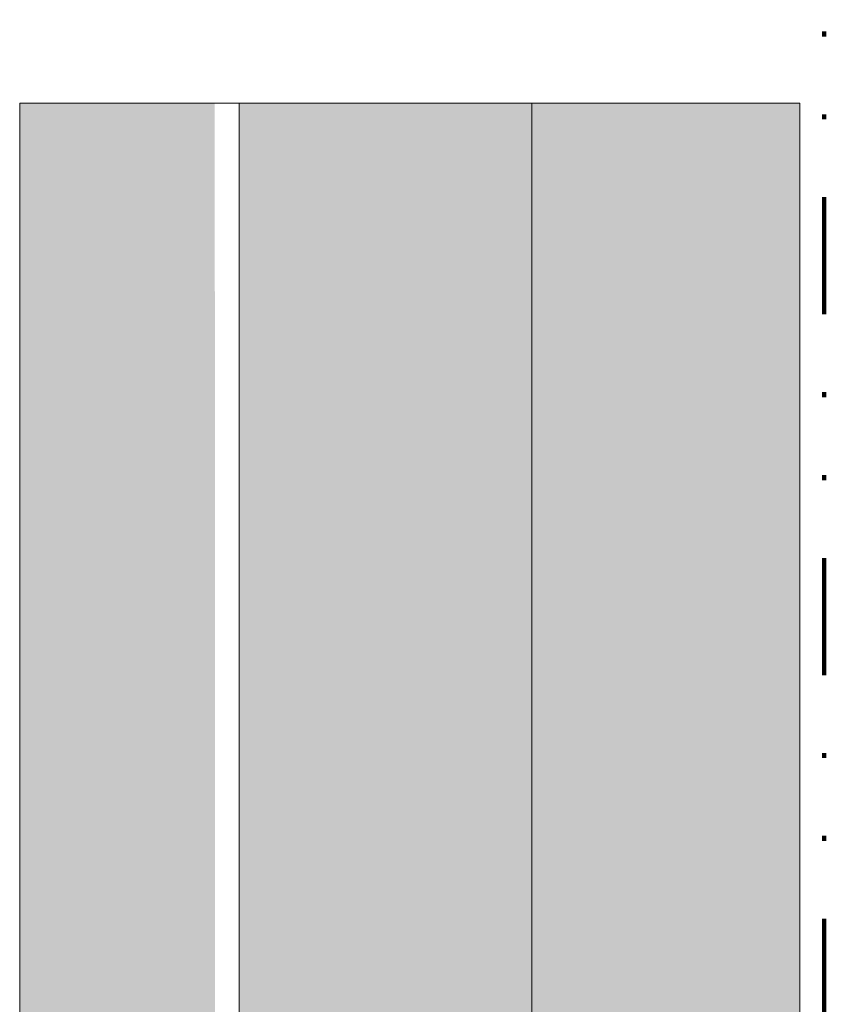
# Model space of a CAD drawing. Header units: millimetres. Extents: x -281 to 121694, y -16481 to 65128.
# Tile 386 of 656: x 17884 to 17900, y 23407 to 23427. Entities that reach past the tile are written whole.
import ezdxf

# ---------------------------------------------------------------- set-up
doc = ezdxf.new("R2010")
doc.units = ezdxf.units.MM
doc.linetypes.add('ARC FS 060 minutes', pattern=[7.2, 2.4, -1.6, 0, -1.6, 0, -1.6])
doc.layers.add('A--L$01A__Algemeen', color=7, linetype='Continuous', lineweight=5)
doc.layers.add('A--L3__Afbouw', color=2, linetype='Continuous', lineweight=5)

# ---------------------------------------------------------------- blocks, each defined once
blk = doc.blocks.new('65_GM_LIB_fire separation vertical_gen_arc - 060 minutes-2361041-L_80_ 12')
at = {"layer": 'A--L$01A__Algemeen', "linetype": 'ARC FS 060 minutes', "lineweight": 100}
blk.add_line((0, 0), (8340, 0), dxfattribs=at)
blk = doc.blocks.new('TBR-B-INS-BR-ARC-R25_rvt-1-L_80_ 12')
at = {"layer": 'A--L$01A__Algemeen', "color": 130, "lineweight": 9, "rotation": 89.9999999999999}
blk.add_blockref('65_GM_LIB_fire separation vertical_gen_arc - 060 minutes-2361041-L_80_ 12', (17900, 22059.069), dxfattribs=at)
blk = doc.blocks.new('NLRS_30_DO_UN_paneel-SH_gen_cpz1 - 32_30_paneel_gen-V190-L_80_ 12')
at = {"layer": 'A--L3__Afbouw'}
h = blk.add_hatch(color=256, dxfattribs=at)
h.paths.add_polyline_path([(-585, 16), (-585, 10.5), (585, 10.5), (585, 16), (-566, 16)])
h.paths.add_polyline_path([(-585, 26.5), (-585, 22), (585, 22.5), (585, 26.5), (-566, 26.5)])
blk.add_hatch(color=256, dxfattribs=at).paths.add_polyline_path([(-585, 22), (-585, 16), (585, 16), (585, 22), (-406.981, 22)])
for p, q in [((585, 26.5), (566, 26.5)), ((585, 10.5), (585, 26.5)), ((-585, 22), (585, 22)), ((585, 22), (585, 16)), ((585, 16), (-585, 16)), ((566, 10.5), (585, 10.5))]:
    blk.add_line(p, q, dxfattribs=at)

msp = doc.modelspace()

# ---------------------------------------------------------------- block references
at = {"lineweight": 5}
msp.add_blockref('TBR-B-INS-BR-ARC-R25_rvt-1-L_80_ 12', (0, 0), dxfattribs=at)
at = {"layer": 'A--L3__Afbouw', "rotation": 90.00000000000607}
msp.add_blockref('NLRS_30_DO_UN_paneel-SH_gen_cpz1 - 32_30_paneel_gen-V190-L_80_ 12', (17910, 22840), dxfattribs=at)

doc.saveas('drawing.dxf')
